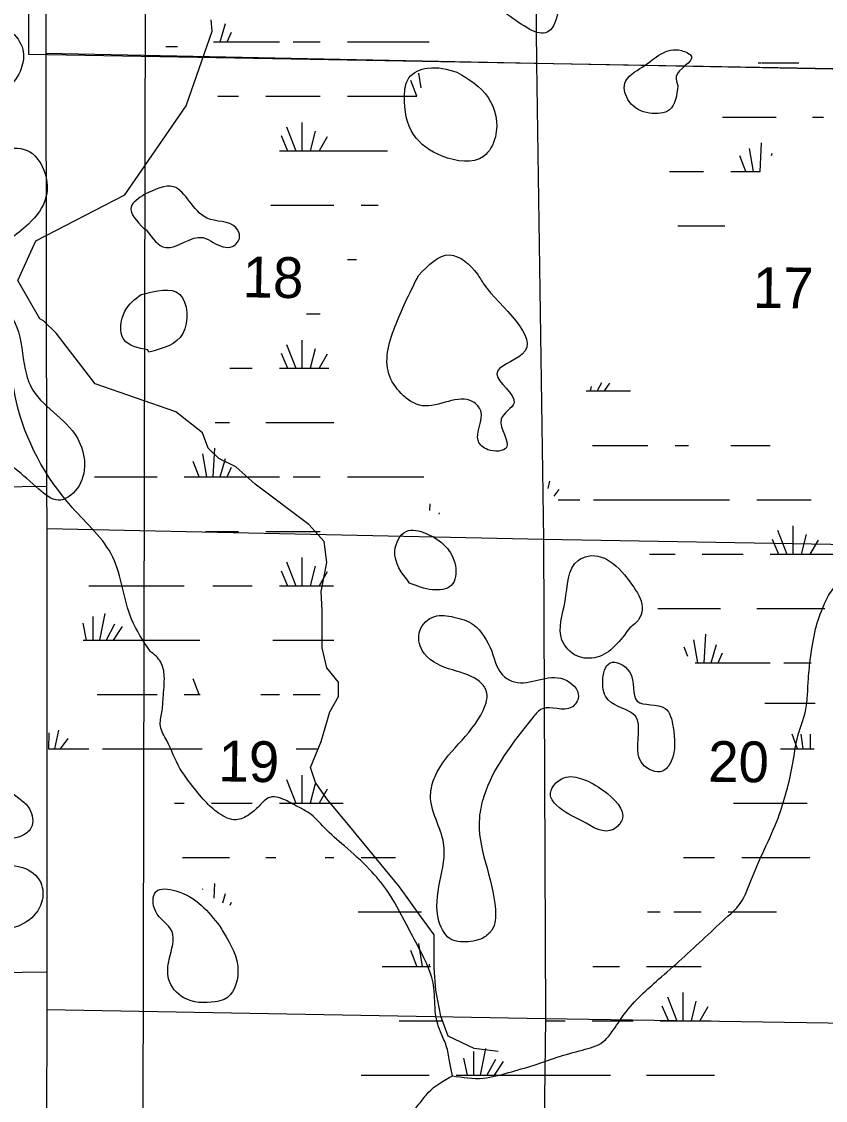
# Model space of a CAD drawing. Extents: x 408847 to 817539, y 923858 to 1151780.
# Drawn here: x 573593 to 582458, y 1023095 to 1034999 of the extents above; entities that cross this region are included whole.
import ezdxf

# ---------------------------------------------------------------- set-up
doc = ezdxf.new("R2010")
doc.units = 0
for name, color, linetype in [('Lakes and Ponds', 7, 'Continuous'), ('Level 43', 7, 'Continuous'), ('Local Roads Paved', 7, 'Continuous'), ('Narrow River Creek and Branch and Slough', 7, 'Continuous'), ('Quad Borders', 7, 'Continuous'), ('Section Lines', 7, 'Continuous'), ('State Park', 7, 'Continuous'), ('Swamps', 7, 'Continuous'), ('Township  and Range lines', 7, 'Continuous')]:
    doc.layers.add(name, color=color, linetype=linetype)

msp = doc.modelspace()

# ---------------------------------------------------------------- linework, layer by layer
at = {"layer": 'Lakes and Ponds'}
for p, q in [((574946, 1032711), (574968, 1032702)), ((574997, 1031352), (574986, 1031375))]:
    msp.add_line(p, q, dxfattribs=at)
for points in [[(578981, 1035056), (579409, 1034892), (579505, 1035101), (579331, 1035624), (579002, 1035733), (578787, 1035658), (578657, 1035449), (578981, 1035056)], [(573041, 1034931), (572940, 1034874), (572941, 1034658), (572746, 1034466), (572696, 1034142), (572972, 1033640), (572955, 1033429), (572997, 1032973), (573249, 1032558), (573668, 1032764), (573861, 1033060), (573821, 1033401), (573622, 1033589), (573316, 1033622), (573208, 1033726), (573121, 1034145), (573326, 1034256), (573427, 1034279), (573588, 1034481), (573606, 1034689), (573465, 1034892), (573041, 1034931)], [(580831, 1034291), (580812, 1034392), (580980, 1034614), (580869, 1034679), (580443, 1034500), (580245, 1034318), (580295, 1034115), (580519, 1033988), (580738, 1034026), (580831, 1034291)], [(578394, 1034442), (578070, 1034485), (577865, 1034379), (577815, 1034174), (577916, 1033752), (578232, 1033514), (578688, 1033511), (578818, 1033728), (578737, 1034162), (578394, 1034442)], [(571590, 1032860), (571597, 1032856), (571639, 1032821), (571724, 1032699), (572157, 1032523), (572296, 1032304), (572379, 1031860), (572407, 1031394), (572301, 1031177), (572082, 1031096), (571543, 1031075), (571342, 1030981), (571194, 1030661), (570784, 1030531), (570613, 1030353), (570587, 1030143), (570997, 1029749), (571107, 1029743), (571297, 1029855), (571322, 1030175), (571458, 1030384), (571560, 1030394), (571889, 1030052), (572210, 1030010), (572839, 1030510), (573257, 1030288), (573784, 1029839), (573997, 1029717), (574205, 1029846), (574208, 1030402), (573693, 1030974), (573645, 1031105), (573557, 1031574), (573332, 1031896), (572578, 1032155), (572531, 1032583), (572078, 1032781), (571886, 1033429), (571788, 1033540), (571572, 1033672), (571455, 1033508), (571590, 1032860)], [(574968, 1032702), (575182, 1032505), (575595, 1032615), (575705, 1032562), (575920, 1032518), (575997, 1032621), (575956, 1032725), (575635, 1032831), (575267, 1033176), (574951, 1033093)], [(574951, 1033093), (574800, 1032952), (574946, 1032711)], [(577971, 1032197), (577723, 1031665), (577643, 1031111), (577779, 1030895), (578012, 1030760), (578570, 1030804), (578657, 1030703), (578630, 1030369), (578733, 1030275), (578941, 1030299), (578882, 1030610), (579024, 1030793), (578834, 1031108), (579114, 1031329), (578688, 1032105), (578618, 1032214), (578314, 1032425), (577971, 1032197)], [(574910, 1031987), (575336, 1031989), (575372, 1031558), (574997, 1031352)], [(574986, 1031375), (574720, 1031491), (574733, 1031804), (574910, 1031987)], [(577872, 1028804), (578124, 1028729), (578332, 1028777), (578377, 1028995), (578269, 1029207), (578054, 1029351), (577835, 1029374), (577710, 1029159), (577872, 1028804)], [(580300, 1028309), (580401, 1028406), (580436, 1028508), (580345, 1028757), (579840, 1029101), (579730, 1029053), (579587, 1028603), (579552, 1028175), (579718, 1027999), (579936, 1027985), (580300, 1028309)], [(572643, 1026597), (572572, 1026535), (571941, 1026634), (571919, 1026741), (572354, 1027199), (572518, 1027764), (572495, 1028086), (572246, 1028379), (572015, 1028366), (571820, 1028191), (571698, 1027450), (571757, 1026902), (571685, 1026801), (571459, 1026897), (570822, 1027248), (570521, 1027538), (570195, 1027563), (570091, 1027480), (570040, 1027262), (570052, 1027142), (570141, 1026934), (570442, 1026646), (570866, 1026888), (571294, 1026626), (571287, 1026522), (571301, 1026315), (570682, 1025073), (570713, 1024842), (571019, 1024705), (571205, 1024373), (571426, 1024285), (571882, 1024368), (571960, 1024479), (571789, 1024688), (571678, 1024742), (571468, 1024876), (571445, 1025079), (571646, 1025391), (571867, 1025441), (571969, 1025554), (571778, 1025950), (571799, 1026054), (571869, 1026162), (572082, 1026242), (572945, 1026006), (573010, 1025798), (572876, 1025590), (572775, 1025503), (572724, 1025195), (572893, 1025023), (573431, 1024981), (573652, 1025069), (573814, 1025279), (573803, 1025498), (573602, 1025666), (573275, 1025754), (573205, 1025873), (573618, 1026025), (573708, 1026130), (573665, 1026335), (573561, 1026431), (573029, 1026717), (572643, 1026597)], [(578780, 1028051), (578574, 1028346), (578360, 1028428), (578146, 1028435), (577985, 1028278), (578012, 1028058), (578302, 1027858), (578627, 1027728), (578718, 1027615), (578683, 1027399), (578153, 1026670), (578103, 1026462), (578247, 1025932), (578196, 1025073), (578348, 1024863), (578464, 1024845), (578678, 1024887), (578779, 1024974), (578818, 1025202), (578641, 1026218), (578691, 1026450), (579231, 1027319), (579336, 1027416), (579660, 1027433), (579733, 1027550), (579573, 1027742), (579029, 1027712), (578920, 1027769), (578780, 1028051)], [(580778, 1027212), (580690, 1027420), (580383, 1027501), (580297, 1027824), (580084, 1027923), (580003, 1027717), (580061, 1027514), (580363, 1027333), (580393, 1026914), (580442, 1026807), (580661, 1026729), (580758, 1026838), (580778, 1027212)], [(579773, 1026181), (580120, 1026086), (580215, 1026191), (580010, 1026513), (579780, 1026640), (579572, 1026654), (579427, 1026454), (579492, 1026353), (579773, 1026181)], [(575779, 1025017), (575295, 1025407), (575075, 1025399), (575068, 1025185), (575252, 1024958), (575221, 1024652), (575214, 1024438), (575382, 1024226), (575728, 1024184), (575828, 1024209), (575979, 1024516), (575820, 1024948), (575779, 1025017)]]:
    msp.add_spline(points, degree=3, dxfattribs=at)
at = {"layer": 'Local Roads Paved'}
msp.add_lwpolyline([(578848, 1023635), (578584, 1023666), (578299, 1023804), (578215, 1024025), (578162, 1024310), (578141, 1024553), (578141, 1024923), (578004, 1025113), (577761, 1025451), (577212, 1026116), (576959, 1026422), (576833, 1026601), (576780, 1026770), (576896, 1027055), (576991, 1027383), (577086, 1027552), (577086, 1027710), (576959, 1027867), (576906, 1028089), (576906, 1028501), (576896, 1028712), (576959, 1029029), (576928, 1029261), (576759, 1029451), (576168, 1029894), (575957, 1030084), (575767, 1030176), (575651, 1030292), (575587, 1030461), (575292, 1030694), (574405, 1031000), (573973, 1031559), (573836, 1031697), (573793, 1031718), (573551, 1032140), (573751, 1032580), (574733, 1033087), (575408, 1034069), (575693, 1034892), (575682, 1035019)], dxfattribs=at)
at = {"layer": 'Narrow River Creek and Branch and Slough'}
for points in [[(575009, 1028052), (574806, 1028404), (574599, 1029089), (574151, 1029638), (573536, 1030800), (573445, 1031337), (573287, 1031697), (572842, 1031902), (572797, 1032017), (573082, 1032757), (573152, 1033105), (572997, 1034442)], [(578344, 1023366), (578685, 1023341), (578962, 1023402), (579245, 1023485), (579500, 1023572), (579779, 1023651), (580004, 1023741), (580103, 1023850), (580238, 1024045), (580430, 1024259), (580618, 1024431), (580874, 1024657), (581386, 1025130), (581493, 1025235), (581636, 1025518), (581786, 1025867), (581935, 1026208), (582029, 1026506), (582096, 1026797), (582155, 1027119), (582238, 1027391), (582270, 1027751), (582295, 1027981), (582350, 1028297), (582439, 1028556), (582531, 1028724), (582765, 1028935), (583098, 1029218), (583387, 1029406), (583876, 1029725), (584108, 1029899), (584401, 1030130), (584686, 1030423), (584953, 1030685), (585197, 1030866), (585445, 1031008), (585595, 1031076), (585955, 1031195), (586242, 1031300), (586406, 1031344), (586493, 1031413), (586554, 1031497), (586626, 1031682), (586725, 1031954), (586782, 1032199), (586823, 1032461), (586857, 1032673), (586982, 1032910), (587201, 1033074), (587373, 1033201), (587607, 1033426)], [(578346, 1023366), (578315, 1023509), (578283, 1023677), (578223, 1023826), (578159, 1024047), (578140, 1024336), (577975, 1024775), (577838, 1025035), (577620, 1025415), (577430, 1025644), (577153, 1025903), (576933, 1026102), (576763, 1026266), (576649, 1026330), (576520, 1026399), (576332, 1026439), (576211, 1026342), (576100, 1026247), (575960, 1026191), (575766, 1026265), (575618, 1026395), (575458, 1026589), (575339, 1026758), (575193, 1027066), (575124, 1027223), (575140, 1027378), (575154, 1027538), (575166, 1027776), (575128, 1027931), (575009, 1028052)], [(574785, 1020658), (574953, 1020675), (575184, 1020700), (575328, 1020759), (575516, 1020875), (575689, 1021009), (575845, 1021166), (575968, 1021275), (576108, 1021469), (576214, 1021594), (576442, 1021608), (576673, 1021652), (576848, 1021752), (577071, 1021870), (577166, 1021959), (577292, 1022100), (577481, 1022378), (577711, 1022732), (577879, 1022943), (577988, 1023070), (578076, 1023181), (578344, 1023366)]]:
    msp.add_spline(points, degree=3, dxfattribs=at)
at = {"layer": 'Quad Borders'}
msp.add_line((575004, 1060249), (574913, 1014812), dxfattribs=at)
at = {"layer": 'Section Lines'}
for p, q in [((579198, 1039840), (579273, 1034538)), ((573860, 1034650), (579273, 1034538)), ((579273, 1034538), (584560, 1034441)), ((579273, 1034538), (579348, 1029286)), ((568495, 1029774), (573869, 1029874)), ((573870, 1029406), (579348, 1029286)), ((579348, 1029286), (579371, 1023999)), ((579348, 1029286), (584643, 1029196)), ((568503, 1024438), (573872, 1024513)), ((573872, 1024097), (579371, 1023999)), ((579371, 1023996), (579241, 1014003)), ((579371, 1023999), (584669, 1023917))]:
    msp.add_line(p, q, dxfattribs=at)
at = {"layer": 'State Park'}
msp.add_lwpolyline([(589721, 1045058), (589578, 1034352), (573671, 1034637), (573671, 1035240), (557880, 1035240)], dxfattribs=at)
at = {"layer": 'Swamps'}
for p, q in [((575784, 1034775), (575842, 1034978)), ((575784, 1034775), (575842, 1034978)), ((575861, 1034774), (575909, 1034883)), ((575861, 1034774), (575909, 1034883)), ((576586, 1034774), (576886, 1034774)), ((576586, 1034774), (576886, 1034774)), ((577186, 1034774), (577786, 1034774)), ((577186, 1034774), (577786, 1034774)), ((577786, 1034774), (578086, 1034774)), ((577786, 1034774), (578086, 1034774)), ((577951, 1034175), (577885, 1034348)), ((577951, 1034175), (577885, 1034348)), ((576286, 1034174), (576886, 1034174)), ((576286, 1034174), (576886, 1034174)), ((577186, 1034174), (577786, 1034174)), ((577186, 1034174), (577786, 1034174)), ((576684, 1033885), (576684, 1033574)), ((576684, 1033885), (576684, 1033574)), ((576455, 1033740), (576526, 1033574)), ((576455, 1033740), (576526, 1033574)), ((576515, 1033837), (576618, 1033574)), ((576515, 1033837), (576618, 1033574)), ((576829, 1033789), (576776, 1033574)), ((576829, 1033789), (576776, 1033574)), ((576962, 1033728), (576873, 1033574)), ((576962, 1033728), (576873, 1033574)), ((581581, 1033344), (581515, 1033516)), ((581581, 1033344), (581515, 1033516)), ((581581, 1033344), (581515, 1033516)), ((581666, 1033344), (581619, 1033598)), ((581666, 1033344), (581619, 1033598)), ((581666, 1033344), (581619, 1033598)), ((576735, 1031774), (576886, 1031774)), ((576684, 1031485), (576684, 1031174)), ((576684, 1031485), (576684, 1031174)), ((576515, 1031437), (576618, 1031174)), ((576515, 1031437), (576618, 1031174)), ((576829, 1031389), (576776, 1031174)), ((576829, 1031389), (576776, 1031174)), ((576455, 1031340), (576526, 1031174)), ((576455, 1031340), (576526, 1031174)), ((576962, 1031328), (576873, 1031174)), ((576962, 1031328), (576873, 1031174)), ((576286, 1030574), (577036, 1030574)), ((576286, 1030574), (577036, 1030574)), ((575707, 1029974), (575725, 1030290)), ((575707, 1029974), (575725, 1030290)), ((575636, 1029974), (575590, 1030229)), ((575636, 1029974), (575590, 1030229)), ((575784, 1029975), (575842, 1030178)), ((575784, 1029975), (575842, 1030178)), ((575551, 1029974), (575486, 1030146)), ((575551, 1029974), (575486, 1030146)), ((575861, 1029974), (575909, 1030083)), ((575861, 1029974), (575909, 1030083)), ((575386, 1029974), (576436, 1029974)), ((575386, 1029974), (576436, 1029974)), ((576586, 1029974), (576886, 1029974)), ((576586, 1029974), (576886, 1029974)), ((577186, 1029974), (577786, 1029974)), ((577186, 1029974), (577786, 1029974)), ((579900, 1029723), (581400, 1029723)), ((579900, 1029723), (581400, 1029723)), ((581700, 1029723), (582300, 1029723)), ((581700, 1029723), (582300, 1029723)), ((576286, 1029374), (576886, 1029374)), ((576286, 1029374), (576886, 1029374)), ((581930, 1029386), (582033, 1029123)), ((581930, 1029386), (582033, 1029123)), ((582099, 1029434), (582099, 1029123)), ((582099, 1029434), (582099, 1029123)), ((582244, 1029338), (582190, 1029123)), ((582244, 1029338), (582190, 1029123)), ((581869, 1029289), (581940, 1029123)), ((581869, 1029289), (581940, 1029123)), ((582377, 1029277), (582287, 1029124)), ((582377, 1029277), (582287, 1029124)), ((576684, 1029085), (576684, 1028774)), ((576684, 1029085), (576684, 1028774)), ((581100, 1029123), (581550, 1029123)), ((581100, 1029123), (581550, 1029123)), ((581850, 1029123), (583200, 1029123)), ((581850, 1029123), (583200, 1029123)), ((576515, 1029037), (576618, 1028774)), ((576515, 1029037), (576618, 1028774)), ((576829, 1028989), (576776, 1028774)), ((576829, 1028989), (576776, 1028774)), ((576455, 1028940), (576526, 1028774)), ((576455, 1028940), (576526, 1028774)), ((576962, 1028928), (576873, 1028774)), ((576962, 1028928), (576873, 1028774)), ((574336, 1028774), (575386, 1028774)), ((574336, 1028774), (575386, 1028774)), ((581700, 1028523), (582450, 1028523)), ((581700, 1028523), (582450, 1028523)), ((574377, 1028433), (574377, 1028174)), ((574377, 1028433), (574377, 1028174)), ((574510, 1028469), (574451, 1028174)), ((574510, 1028469), (574451, 1028174)), ((574618, 1028348), (574524, 1028174)), ((574618, 1028348), (574524, 1028174)), ((574703, 1028324), (574604, 1028175)), ((574703, 1028324), (574604, 1028175)), ((581122, 1027923), (581139, 1028240)), ((581122, 1027923), (581139, 1028240)), ((581199, 1027924), (581257, 1028127)), ((581199, 1027924), (581257, 1028127)), ((581275, 1027924), (581324, 1028032)), ((581275, 1027924), (581324, 1028032)), ((582000, 1027923), (582300, 1027923)), ((582000, 1027923), (582300, 1027923)), ((575551, 1027574), (575486, 1027746)), ((575551, 1027574), (575486, 1027746)), ((576586, 1027574), (576886, 1027574)), ((576586, 1027574), (576886, 1027574)), ((573959, 1026974), (574002, 1027180)), ((573959, 1026974), (574002, 1027180)), ((574021, 1026974), (574105, 1027088)), ((574021, 1026974), (574105, 1027088)), ((576515, 1026637), (576618, 1026374)), ((576684, 1026685), (576684, 1026374)), ((576684, 1026685), (576684, 1026374)), ((576829, 1026589), (576776, 1026374)), ((576829, 1026589), (576776, 1026374)), ((576962, 1026528), (576873, 1026374)), ((576962, 1026528), (576873, 1026374)), ((575686, 1026374), (576136, 1026374)), ((575686, 1026374), (576136, 1026374)), ((581536, 1025774), (581986, 1025774)), ((581536, 1025774), (581986, 1025774)), ((581986, 1025774), (582286, 1025774)), ((581986, 1025774), (582286, 1025774)), ((580786, 1025174), (581086, 1025174)), ((580786, 1025174), (581086, 1025174)), ((578014, 1024574), (577974, 1024828)), ((578014, 1024574), (577974, 1024828)), ((577951, 1024575), (577885, 1024748)), ((577951, 1024575), (577885, 1024748)), ((580486, 1024574), (581086, 1024574)), ((580486, 1024574), (581086, 1024574)), ((580715, 1024237), (580818, 1023974)), ((580715, 1024237), (580818, 1023974)), ((580884, 1024285), (580884, 1023974)), ((580884, 1024285), (580884, 1023974)), ((580655, 1024140), (580726, 1023974)), ((580655, 1024140), (580726, 1023974)), ((581029, 1024189), (580976, 1023974)), ((581029, 1024189), (580976, 1023974)), ((581162, 1024128), (581073, 1023974)), ((581162, 1024128), (581073, 1023974)), ((577786, 1023974), (578236, 1023974)), ((577786, 1023974), (578236, 1023974)), ((579886, 1023974), (580336, 1023974)), ((579886, 1023974), (580336, 1023974)), ((578577, 1023633), (578577, 1023374)), ((578577, 1023633), (578577, 1023374)), ((578710, 1023669), (578651, 1023374)), ((578710, 1023669), (578651, 1023374)), ((578468, 1023560), (578505, 1023374)), ((578468, 1023560), (578505, 1023374)), ((578818, 1023548), (578724, 1023374)), ((578818, 1023548), (578724, 1023374)), ((578903, 1023524), (578804, 1023375)), ((578903, 1023524), (578804, 1023375)), ((577336, 1023374), (577786, 1023374)), ((577336, 1023374), (577786, 1023374)), ((577786, 1023374), (578086, 1023374)), ((577786, 1023374), (578086, 1023374)), ((578386, 1023374), (580086, 1023374)), ((578386, 1023374), (580086, 1023374)), ((580486, 1023374), (581236, 1023374)), ((580486, 1023374), (581236, 1023374))]:
    msp.add_line(p, q, dxfattribs=at)
for points in [[(575182, 1034722), (575311, 1034722)], [(575182, 1034722), (575311, 1034722)], [(575182, 1034722), (575311, 1034722)], [(575708, 1034774), (576436, 1034774)], [(575708, 1034774), (576436, 1034774)], [(581715, 1034544), (581753, 1034544)], [(581715, 1034544), (581753, 1034544)], [(581715, 1034544), (581753, 1034544)], [(581760, 1034544), (582165, 1034544)], [(581760, 1034544), (582165, 1034544)], [(581760, 1034544), (582165, 1034544)], [(577999, 1034268), (577974, 1034428)], [(577999, 1034268), (577974, 1034428)], [(575757, 1034174), (575986, 1034174)], [(575757, 1034174), (575986, 1034174)], [(577786, 1034174), (577952, 1034174)], [(577786, 1034174), (577952, 1034174)], [(581322, 1033944), (581915, 1033944)], [(581322, 1033944), (581915, 1033944)], [(581322, 1033944), (581915, 1033944)], [(582315, 1033944), (582435, 1033944)], [(582315, 1033944), (582435, 1033944)], [(582315, 1033944), (582435, 1033944)], [(581737, 1033344), (581754, 1033660)], [(581737, 1033344), (581754, 1033660)], [(581737, 1033344), (581754, 1033660)], [(576436, 1033574), (577628, 1033574)], [(576436, 1033574), (577628, 1033574)], [(581864, 1033521), (581872, 1033548)], [(581864, 1033521), (581872, 1033548)], [(581864, 1033521), (581872, 1033548)], [(580738, 1033344), (581115, 1033344)], [(580738, 1033344), (581115, 1033344)], [(580738, 1033344), (581115, 1033344)], [(581415, 1033344), (581738, 1033344)], [(581415, 1033344), (581738, 1033344)], [(581415, 1033344), (581738, 1033344)], [(576343, 1032974), (577036, 1032974)], [(576343, 1032974), (577036, 1032974)], [(577336, 1032974), (577525, 1032974)], [(577336, 1032974), (577525, 1032974)], [(580831, 1032744), (581347, 1032744)], [(580831, 1032744), (581347, 1032744)], [(580831, 1032744), (581347, 1032744)], [(577186, 1032374), (577285, 1032374)], [(577186, 1032374), (577285, 1032374)], [(575890, 1031174), (576136, 1031174)], [(575890, 1031174), (576136, 1031174)], [(576436, 1031174), (576981, 1031174)], [(576436, 1031174), (576981, 1031174)], [(579988, 1031014), (579939, 1030923)], [(579988, 1031014), (579939, 1030923)], [(580076, 1031010), (580018, 1030924)], [(580076, 1031010), (580018, 1030924)], [(579819, 1030923), (580307, 1030923)], [(579819, 1030923), (580307, 1030923)], [(579875, 1030971), (579865, 1030924)], [(579875, 1030971), (579865, 1030924)], [(575728, 1030574), (575886, 1030574)], [(575728, 1030574), (575886, 1030574)], [(579888, 1030323), (580500, 1030323)], [(579888, 1030323), (580500, 1030323)], [(580800, 1030323), (580948, 1030323)], [(580800, 1030323), (580948, 1030323)], [(581414, 1030323), (581847, 1030323)], [(581414, 1030323), (581847, 1030323)], [(574396, 1029974), (575086, 1029974)], [(574396, 1029974), (575086, 1029974)], [(577786, 1029974), (578027, 1029974)], [(577786, 1029974), (578027, 1029974)], [(579399, 1029845), (579417, 1029929)], [(579399, 1029845), (579417, 1029929)], [(579465, 1029763), (579520, 1029837)], [(579465, 1029763), (579520, 1029837)], [(578096, 1029603), (578098, 1029678)], [(578096, 1029603), (578098, 1029678)], [(579509, 1029723), (579750, 1029723)], [(579509, 1029723), (579750, 1029723)], [(578198, 1029562), (578202, 1029580)], [(578198, 1029562), (578202, 1029580)], [(575620, 1029374), (575986, 1029374)], [(575620, 1029374), (575986, 1029374)], [(580516, 1029123), (580800, 1029123)], [(580516, 1029123), (580800, 1029123)], [(575702, 1028774), (576136, 1028774)], [(575702, 1028774), (576136, 1028774)], [(576436, 1028774), (577031, 1028774)], [(576436, 1028774), (577031, 1028774)], [(580608, 1028523), (581300, 1028523)], [(580608, 1028523), (581300, 1028523)], [(574268, 1028360), (574305, 1028174)], [(574268, 1028360), (574305, 1028174)], [(574273, 1028174), (575559, 1028174)], [(574273, 1028174), (575559, 1028174)], [(576363, 1028174), (577036, 1028174)], [(576363, 1028174), (577036, 1028174)], [(581051, 1027924), (581005, 1028178)], [(581051, 1027924), (581005, 1028178)], [(580939, 1027993), (580900, 1028095)], [(580939, 1027993), (580900, 1028095)], [(581020, 1027923), (581850, 1027923)], [(581020, 1027923), (581850, 1027923)], [(574425, 1027574), (575086, 1027574)], [(574425, 1027574), (575086, 1027574)], [(575386, 1027574), (575563, 1027574)], [(575386, 1027574), (575563, 1027574)], [(576230, 1027574), (576436, 1027574)], [(576230, 1027574), (576436, 1027574)], [(581791, 1027479), (582345, 1027479)], [(581791, 1027479), (582345, 1027479)], [(573892, 1026974), (573895, 1027152)], [(573892, 1026974), (573895, 1027152)], [(582151, 1026975), (582090, 1027136)], [(582151, 1026975), (582090, 1027136)], [(582214, 1026974), (582189, 1027136)], [(582214, 1026974), (582189, 1027136)], [(582292, 1026974), (582295, 1027136)], [(582292, 1026974), (582295, 1027136)], [(573891, 1026974), (574336, 1026974)], [(573891, 1026974), (574336, 1026974)], [(574486, 1026974), (575585, 1026974)], [(574486, 1026974), (575585, 1026974)], [(576621, 1026974), (576855, 1026974)], [(576714, 1026974), (576855, 1026974)], [(581964, 1026974), (581986, 1026974)], [(581986, 1026974), (582332, 1026974)], [(581986, 1026974), (582332, 1026974)], [(575278, 1026374), (575386, 1026374)], [(575278, 1026374), (575386, 1026374)], [(576436, 1026374), (577140, 1026374)], [(576436, 1026374), (577140, 1026374)], [(581443, 1026374), (581986, 1026374)], [(581443, 1026374), (581986, 1026374)], [(581986, 1026374), (582258, 1026374)], [(581986, 1026374), (582258, 1026374)], [(575369, 1025774), (575886, 1025774)], [(575369, 1025774), (575886, 1025774)], [(576286, 1025774), (576396, 1025774)], [(576286, 1025774), (576396, 1025774)], [(576940, 1025774), (577036, 1025774)], [(576940, 1025774), (577036, 1025774)], [(577336, 1025774), (577717, 1025774)], [(577336, 1025774), (577717, 1025774)], [(580892, 1025774), (581236, 1025774)], [(580892, 1025774), (581236, 1025774)], [(575591, 1025424), (575590, 1025429)], [(575591, 1025424), (575590, 1025429)], [(575716, 1025328), (575724, 1025490)], [(575716, 1025328), (575724, 1025490)], [(575813, 1025275), (575842, 1025378)], [(575813, 1025275), (575842, 1025378)], [(575894, 1025249), (575909, 1025283)], [(575894, 1025249), (575909, 1025283)], [(577306, 1025174), (577786, 1025174)], [(577306, 1025174), (577786, 1025174)], [(577786, 1025174), (578002, 1025174)], [(577786, 1025174), (578002, 1025174)], [(580494, 1025174), (580636, 1025174)], [(580494, 1025174), (580636, 1025174)], [(581386, 1025174), (581919, 1025174)], [(581386, 1025174), (581919, 1025174)], [(577571, 1024574), (577786, 1024574)], [(577571, 1024574), (577786, 1024574)], [(577786, 1024574), (578102, 1024574)], [(577786, 1024574), (578102, 1024574)], [(578092, 1024574), (578092, 1024598)], [(578092, 1024574), (578092, 1024598)], [(579893, 1024574), (580186, 1024574)], [(579893, 1024574), (580186, 1024574)], [(577756, 1023974), (577786, 1023974)], [(577756, 1023974), (577786, 1023974)], [(579382, 1023974), (579586, 1023974)], [(579382, 1023974), (579586, 1023974)], [(580636, 1023974), (581197, 1023974)], [(580636, 1023974), (581197, 1023974)]]:
    msp.add_lwpolyline(points, dxfattribs=at)
at = {"layer": 'Township  and Range lines'}
for p, q in [((573859, 1035182), (573860, 1034650)), ((573860, 1034650), (573869, 1029874)), ((573869, 1029874), (573870, 1029406)), ((573870, 1029406), (573870, 1029396)), ((573870, 1029406), (573872, 1024513)), ((573872, 1024513), (573872, 1024097)), ((573872, 1024097), (573857, 1019205))]:
    msp.add_line(p, q, dxfattribs=at)

# ---------------------------------------------------------------- texts
at = {"layer": 'Level 43'}
for s, rotation, p in [('18', 359.0617, (576028, 1031957)), ('17', 359.379, (581656, 1031840)), ('19', 359.0617, (575761, 1026616)), ('20', 359.379, (581163, 1026611))]:
    msp.add_text(s, height=450, rotation=rotation, dxfattribs=at).set_placement(p)

doc.saveas('drawing.dxf')
